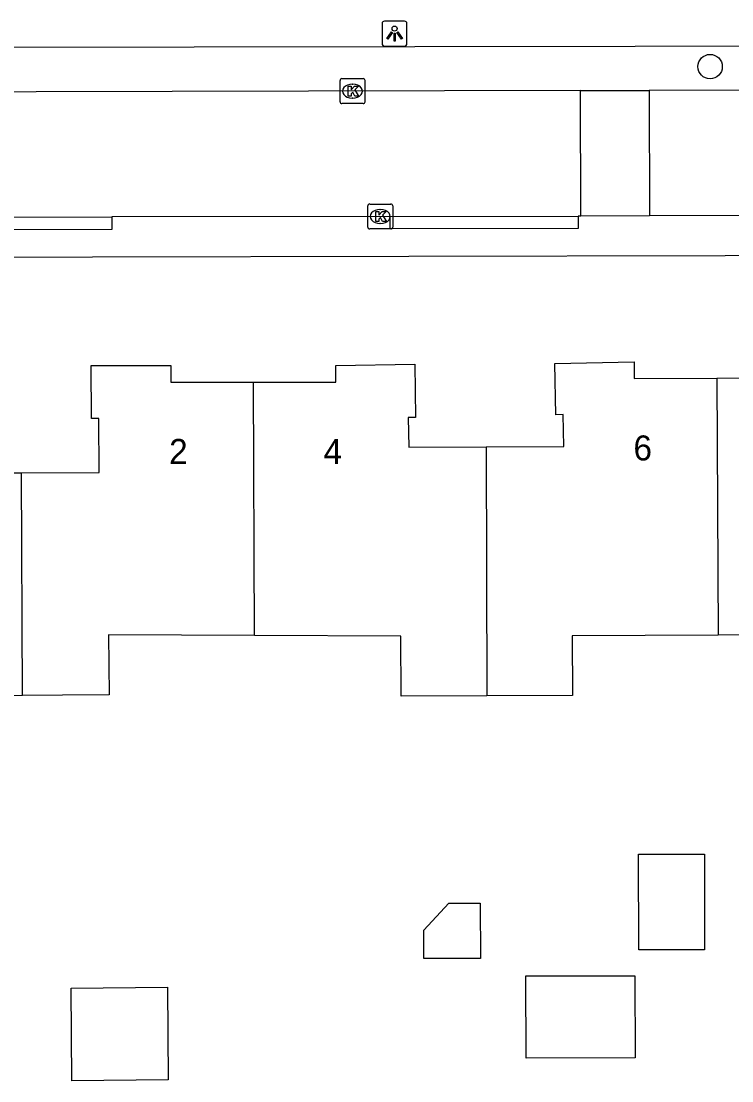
# Model space of a CAD drawing. Extents: x 160457 to 162082, y 388340 to 389736.
# Drawn here: x 161128.15 to 161156.65, y 388657.1 to 388699.58 of the extents above; entities that cross this region are included whole.
import ezdxf

# ---------------------------------------------------------------- set-up
doc = ezdxf.new("R2010")
doc.units = 0
for name, color, linetype in [('IMGEO_Boom', 7, 'Continuous'), ('IMGEO_Kolk', 7, 'Continuous'), ('IMGEO_Lichtpunt', 7, 'Continuous'), ('IMGEO_Pand', 7, 'Continuous'), ('IMGEO_Pand_nummerreeks', 7, 'Continuous'), ('IMGEO_Rijbaan_lokaal_open', 7, 'Continuous'), ('IMGEO_Voetpad_open', 7, 'Continuous')]:
    doc.layers.add(name, color=color, linetype=linetype)

msp = doc.modelspace()

# ---------------------------------------------------------------- linework, layer by layer
at = {"layer": 'IMGEO_Boom'}
msp.add_circle((161155.779, 388697.76), 0.489, dxfattribs=at)
at = {"layer": 'IMGEO_Kolk'}
for p, q in [((161140.937, 388696.351), (161140.937, 388697.203)), ((161141.012, 388697.277), (161141.864, 388697.277)), ((161141.938, 388697.203), (161141.938, 388696.351)), ((161141.425, 388697.057), (161141.45, 388697.057)), ((161141.864, 388696.277), (161141.012, 388696.277)), ((161141.448, 388696.497), (161141.423, 388696.497)), ((161142.051, 388691.325), (161142.051, 388692.177)), ((161142.126, 388692.251), (161142.978, 388692.251)), ((161142.539, 388692.031), (161142.564, 388692.031)), ((161143.052, 388692.177), (161143.052, 388691.325)), ((161142.978, 388691.251), (161142.126, 388691.251)), ((161142.562, 388691.471), (161142.537, 388691.471))]:
    msp.add_line(p, q, dxfattribs=at)
for points in [[(161140.937, 388696.351), (161140.937, 388697.203)], [(161141.012, 388697.277), (161141.864, 388697.277)], [(161141.938, 388697.203), (161141.938, 388696.351)], [(161141.258, 388696.977), (161141.381, 388696.977), (161141.381, 388696.826), (161141.511, 388696.977), (161141.675, 388696.977), (161141.529, 388696.826), (161141.682, 388696.577), (161141.53, 388696.577), (161141.445, 388696.741), (161141.381, 388696.674), (161141.381, 388696.577), (161141.258, 388696.577), (161141.258, 388696.977)], [(161141.864, 388696.277), (161141.012, 388696.277)], [(161142.051, 388691.325), (161142.051, 388692.177)], [(161142.126, 388692.251), (161142.978, 388692.251)], [(161143.052, 388692.177), (161143.052, 388691.325)], [(161142.372, 388691.951), (161142.495, 388691.951), (161142.495, 388691.8), (161142.625, 388691.951), (161142.789, 388691.951), (161142.643, 388691.8), (161142.796, 388691.551), (161142.644, 388691.551), (161142.559, 388691.715), (161142.495, 388691.648), (161142.495, 388691.551), (161142.372, 388691.551), (161142.372, 388691.951)], [(161142.978, 388691.251), (161142.126, 388691.251)]]:
    msp.add_lwpolyline(points, dxfattribs=at)
for centre, start, end in [((161141.014, 388697.201), 91.552, 178.448), ((161141.014, 388697.201), 91.552, 178.448), ((161141.862, 388697.201), 1.552, 88.448), ((161141.862, 388697.201), 1.552, 88.448), ((161141.014, 388696.353), 181.552, 268.448), ((161141.014, 388696.353), 181.552, 268.448), ((161141.862, 388696.353), 271.552, 358.448), ((161141.862, 388696.353), 271.552, 358.448), ((161142.128, 388692.175), 91.552, 178.448), ((161142.128, 388692.175), 91.552, 178.448), ((161142.976, 388692.175), 1.552, 88.448), ((161142.976, 388692.175), 1.552, 88.448), ((161142.128, 388691.327), 181.552, 268.448), ((161142.128, 388691.327), 181.552, 268.448), ((161142.976, 388691.327), 271.552, 358.448), ((161142.976, 388691.327), 271.552, 358.448)]:
    msp.add_arc(centre, 0.0765, start, end, dxfattribs=at)
for centre, major_axis, ratio, start_param, end_param in [((161141.424, 388696.777), (-0.387, 0.002), 0.722429, 4.712389, 7.853982), ((161141.449, 388696.777), (-0.39, 0.002), 0.717154, 1.570796, 4.712389), ((161142.538, 388691.751), (-0.387, 0.002), 0.722429, 4.712389, 7.853982), ((161142.563, 388691.751), (-0.39, 0.002), 0.717154, 1.570796, 4.712389)]:
    msp.add_ellipse(centre, major_axis=major_axis, ratio=ratio, start_param=start_param, end_param=end_param, dxfattribs=at)
at = {"layer": 'IMGEO_Lichtpunt'}
for p, q in [((161142.626, 388699.486), (161142.626, 388698.679)), ((161142.626, 388699.486), (161142.626, 388698.679)), ((161143.528, 388699.581), (161142.72, 388699.581)), ((161143.528, 388699.581), (161142.72, 388699.581)), ((161143.622, 388698.679), (161143.622, 388699.486)), ((161143.622, 388698.679), (161143.622, 388699.486)), ((161142.72, 388698.585), (161143.528, 388698.585)), ((161142.72, 388698.585), (161143.528, 388698.585))]:
    msp.add_line(p, q, dxfattribs=at)
for points in [[(161143, 388699.15), (161143.039, 388699.122), (161142.851, 388698.86), (161142.813, 388698.887), (161143, 388699.15)], [(161143.102, 388699.102), (161143.149, 388699.102), (161143.149, 388698.78), (161143.102, 388698.78), (161143.102, 388699.102)], [(161143.212, 388699.122), (161143.25, 388699.149), (161143.437, 388698.887), (161143.398, 388698.859), (161143.212, 388699.122)]]:
    msp.add_lwpolyline(points, dxfattribs=at)
msp.add_circle((161143.125, 388699.284), 0.0994, dxfattribs=at)
for centre, start, end in [((161142.72, 388699.486), 90, 180), ((161142.72, 388699.486), 90, 180), ((161143.528, 388699.486), 0, 90), ((161143.528, 388699.486), 0, 90), ((161142.72, 388698.679), 180, 270), ((161142.72, 388698.679), 180, 270), ((161143.528, 388698.679), 270, 0), ((161143.528, 388698.679), 270, 360)]:
    msp.add_arc(centre, 0.0946, start, end, dxfattribs=at)
at = {"layer": 'IMGEO_Pand'}
for points in [[(161128.209, 388672.54), (161124.812, 388672.505), (161124.821, 388671.604), (161118.46, 388671.54), (161118.43, 388674.54), (161118.394, 388678.149), (161116.864, 388678.134), (161116.841, 388681.748), (161118.372, 388681.754), (161118.359, 388685.371), (161122.158, 388685.38), (161122.155, 388686.05), (161125.32, 388686.066), (161125.336, 388683.926), (161125.048, 388683.925), (161125.056, 388681.466), (161128.166, 388681.476)], [(161128.166, 388681.476), (161131.277, 388681.487), (161131.27, 388683.657), (161130.972, 388683.657), (161130.958, 388685.781), (161134.151, 388685.78), (161134.151, 388685.111), (161137.461, 388685.11)], [(161137.461, 388685.11), (161140.771, 388685.11), (161140.772, 388685.78), (161143.933, 388685.833), (161143.968, 388683.694), (161143.67, 388683.689), (161143.69, 388682.507), (161146.801, 388682.517)], [(161146.801, 388682.517), (161149.912, 388682.527), (161149.891, 388683.805), (161149.593, 388683.801), (161149.551, 388685.856), (161152.731, 388685.921), (161152.734, 388685.249), (161156.049, 388685.265)], [(161156.049, 388685.265), (161159.365, 388685.282), (161159.362, 388685.902), (161162.537, 388685.905), (161162.579, 388683.786), (161162.28, 388683.781), (161162.291, 388683.024), (161165.426, 388683.072)], [(161156.049, 388685.265), (161156.098, 388674.958)], [(161137.513, 388674.946), (161137.461, 388685.11)], [(161146.801, 388682.517), (161146.823, 388672.531)], [(161128.209, 388672.54), (161128.166, 388681.476)], [(161137.513, 388674.946), (161131.648, 388674.974), (161131.673, 388672.574), (161129.812, 388672.556), (161128.209, 388672.54)], [(161146.823, 388672.531), (161143.386, 388672.52), (161143.378, 388674.918), (161137.513, 388674.946)], [(161156.098, 388674.958), (161150.253, 388674.94), (161150.26, 388672.542), (161146.823, 388672.531)], [(161165.438, 388672.589), (161162.001, 388672.579), (161161.993, 388674.977), (161156.098, 388674.958)], [(161152.92, 388662.343), (161152.907, 388666.178), (161155.548, 388666.186), (161155.56, 388662.351), (161152.92, 388662.343)], [(161144.301, 388661.995), (161144.297, 388663.142), (161145.304, 388664.215), (161146.563, 388664.219), (161146.57, 388662.003), (161144.301, 388661.995)], [(161152.771, 388658.016), (161148.398, 388658.008), (161148.392, 388661.3), (161152.765, 388661.308), (161152.771, 388658.016)], [(161130.186, 388657.096), (161130.15, 388660.813), (161134.012, 388660.85), (161134.048, 388657.134), (161130.186, 388657.096)]]:
    msp.add_lwpolyline(points, dxfattribs=at)
at = {"layer": 'IMGEO_Rijbaan_lokaal_open'}
for points in [[(161150.581, 388696.798), (161123.279, 388696.731)], [(161150.581, 388696.798), (161153.331, 388696.805)], [(161150.594, 388691.767), (161150.581, 388696.798)], [(161182.259, 388696.844), (161175.02, 388696.858), (161153.331, 388696.805)], [(161153.331, 388696.805), (161153.344, 388691.772)], [(161124.545, 388691.719), (161131.785, 388691.733)], [(161142.951, 388691.753), (161131.785, 388691.733)], [(161142.951, 388691.753), (161150.481, 388691.767)], [(161150.594, 388691.767), (161150.481, 388691.767)], [(161153.344, 388691.772), (161150.594, 388691.767)], [(161162.256, 388691.789), (161153.344, 388691.772)]]:
    msp.add_lwpolyline(points, dxfattribs=at)
at = {"layer": 'IMGEO_Voetpad_open'}
for points in [[(161126.235, 388698.544), (161179.291, 388698.622)], [(161131.785, 388691.733), (161131.785, 388691.234), (161124.545, 388691.22), (161124.545, 388691.719)], [(161150.481, 388691.767), (161150.481, 388691.268), (161142.951, 388691.254), (161142.951, 388691.753)], [(161181.756, 388690.225), (161118.311, 388690.087)]]:
    msp.add_lwpolyline(points, dxfattribs=at)

# ---------------------------------------------------------------- texts
at = {"layer": 'IMGEO_Pand_nummerreeks'}
for s, rotation, p in [('2', 359.9913, (161134.083, 388681.831)), ('4', 359.9913, (161140.275, 388681.83)), ('6', 0.2851, (161152.706, 388681.969))]:
    msp.add_text(s, height=1, rotation=rotation, dxfattribs=at).set_placement(p)

doc.saveas('drawing.dxf')
